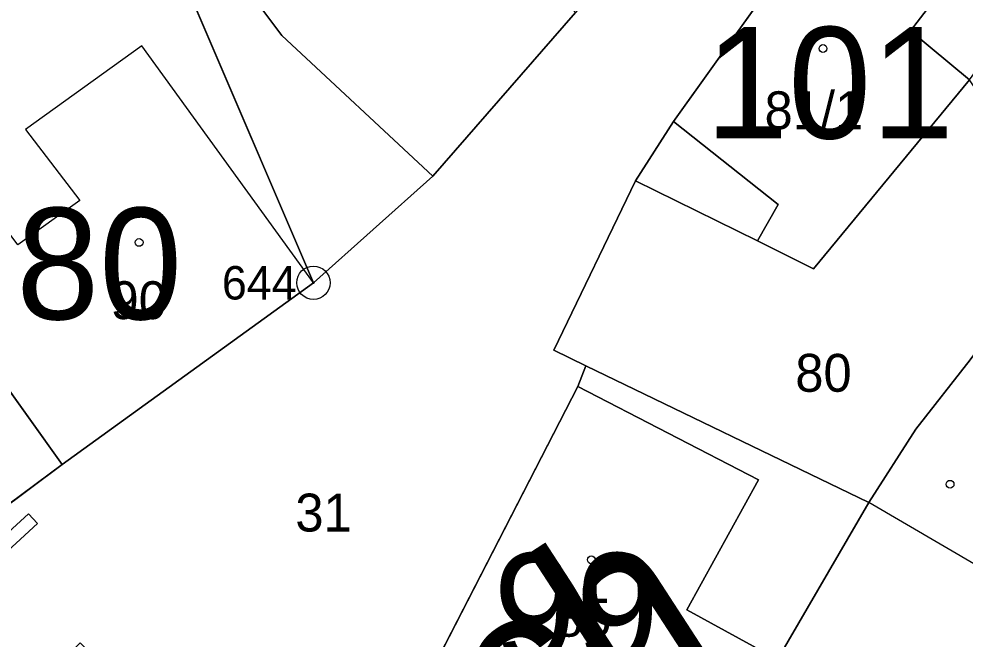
# Model space of a CAD drawing. Extents: x -689422 to -685210, y -987725 to -982160.
# Drawn here: x -687330.8 to -687288.36, y -985642.12 to -985614.29 of the extents above; entities that cross this region are included whole.
import ezdxf

# ---------------------------------------------------------------- set-up
doc = ezdxf.new("R2010")
doc.units = 0
for name, color, linetype in [('KN_Budovy', 7, 'Continuous'), ('KN_Budovy_cisla_domovni', 7, 'Continuous'), ('KN_Hranice_parcel', 7, 'Continuous'), ('KN_Hranice_parcel_vnitrni_kresba', 7, 'Continuous'), ('KN_Parcelni cisla', 7, 'Continuous'), ('KN_Polygon parcely', 7, 'Continuous'), ('KN_Popisy_pomistni nazvy nazvy ulic', 7, 'Continuous'), ('KN_POZEMKY_OSTATNI PLOCHA', 7, 'Continuous'), ('KN_POZEMKY_ZASTAVENA PLOCHA', 7, 'Continuous'), ('KN_VYUZITI_13_zastavena plocha_zboreniste', 7, 'Continuous'), ('KN_VYUZITI_17_ostatni plocha_ostatni komunikace', 7, 'Continuous'), ('KN_VYUZITI_26_ostatni plocha_jina plocha', 7, 'Continuous'), ('KN_Věcná břemena k části', 7, 'Continuous'), ('KN_Značky bodu BP', 7, 'Continuous'), ('KN_Značky budov', 7, 'Continuous')]:
    doc.layers.add(name, color=color, linetype=linetype)

msp = doc.modelspace()

# ---------------------------------------------------------------- linework, layer by layer
at = {"layer": 'KN_Budovy'}
for points in [[(-687301.44, -985618.9), (-687296.74, -985622.62), (-687297.68, -985624.25), (-687295.16, -985625.51), (-687288.16, -985617.02), (-687290.81, -985614.83), (-687288.57, -985611.89), (-687293.7, -985608.05)], [(-687337.58, -985622.1), (-687328.85, -985634.29), (-687317.59, -985626.13), (-687325.29, -985615.5), (-687330.5, -985619.25), (-687328.07, -985622.44), (-687330.84, -985624.43), (-687334.21, -985619.93)], [(-687305.73, -985630.79), (-687312.47, -985643.9), (-687300.73, -985649.98), (-687300.25, -985649.06), (-687296.77, -985643.04), (-687300.84, -985640.8), (-687297.63, -985634.97)], [(-687292.68, -985635.99), (-687296.77, -985643.04), (-687300.25, -985649.06), (-687293.27, -985653.17), (-687290.2, -985647.89), (-687288.89, -985645.64), (-687285.65, -985640.15), (-687287.79, -985638.84)]]:
    msp.add_lwpolyline(points, close=True, dxfattribs=at)
at = {"layer": 'KN_Hranice_parcel'}
for p, q in [((-687327.07, -985603.98), (-687317.59, -985626.13)), ((-687305.83, -985614), (-687312.24, -985621.35)), ((-687312.24, -985621.35), (-687317.59, -985626.13)), ((-687317.59, -985626.13), (-687328.85, -985634.29)), ((-687305.37, -985629.85), (-687292.68, -985635.99)), ((-687328.85, -985634.29), (-687337.86, -985640.97))]:
    msp.add_line(p, q, dxfattribs=at)
for points in [[(-687312.24, -985621.35), (-687319.01, -985615.04), (-687320.26, -985613.35), (-687322.21, -985608.67), (-687325.48, -985596.85), (-687324.87, -985595.65)], [(-687339.52, -985607.56), (-687334.21, -985619.93), (-687337.58, -985622.1), (-687328.85, -985634.29)], [(-687303.15, -985621.56), (-687301.44, -985618.9), (-687293.7, -985608.05), (-687292.72, -985607.34)], [(-687288.16, -985617.02), (-687295.16, -985625.51), (-687297.68, -985624.25), (-687303.15, -985621.56)], [(-687305.37, -985629.85), (-687306.81, -985629.15), (-687303.15, -985621.56)], [(-687288.14, -985629.58), (-687290.58, -985632.7), (-687292.68, -985635.99)], [(-687312.47, -985643.9), (-687305.73, -985630.79), (-687305.37, -985629.85)], [(-687292.68, -985635.99), (-687296.77, -985643.04), (-687300.25, -985649.06)]]:
    msp.add_lwpolyline(points, dxfattribs=at)
at = {"layer": 'KN_Hranice_parcel_vnitrni_kresba'}
for p, q in [((-687288.57, -985611.89), (-687290.81, -985614.83)), ((-687290.81, -985614.83), (-687288.16, -985617.02)), ((-687325.29, -985615.5), (-687330.5, -985619.25)), ((-687317.59, -985626.13), (-687325.29, -985615.5)), ((-687296.74, -985622.62), (-687301.44, -985618.9)), ((-687330.5, -985619.25), (-687328.07, -985622.44)), ((-687328.07, -985622.44), (-687330.84, -985624.43)), ((-687297.68, -985624.25), (-687296.74, -985622.62)), ((-687305.73, -985630.79), (-687297.63, -985634.97)), ((-687297.63, -985634.97), (-687300.84, -985640.8)), ((-687287.79, -985638.84), (-687292.68, -985635.99)), ((-687300.84, -985640.8), (-687296.77, -985643.04))]:
    msp.add_line(p, q, dxfattribs=at)
at = {"layer": 'KN_Polygon parcely'}
for points in [[(-687335.37, -985649.63), (-687328.05, -985642.28), (-687322.32, -985647.97), (-687329.95, -985655.56), (-687326.4, -985659.45), (-687322.89, -985656.99), (-687312.47, -985643.9), (-687305.73, -985630.79), (-687305.37, -985629.85), (-687306.81, -985629.15), (-687303.15, -985621.56), (-687301.44, -985618.9), (-687293.7, -985608.05), (-687292.72, -985607.34), (-687286.04, -985600.73), (-687281.62, -985596.59), (-687277.38, -985592.97), (-687257.36, -985575.94)], [(-687330, -985583.09), (-687329.53, -985594.93), (-687329.04, -985597.34), (-687327.07, -985603.98), (-687317.59, -985626.13), (-687312.24, -985621.35), (-687319.01, -985615.04), (-687320.26, -985613.35), (-687322.21, -985608.67), (-687325.48, -985596.85), (-687324.87, -985595.65), (-687325.61, -985593), (-687325.83, -985589.33), (-687325.79, -985586.27)], [(-687279.9, -985585.89), (-687287.93, -985593.95), (-687289.17, -985595.32), (-687293.97, -985600.68), (-687303.32, -985611), (-687305.83, -985614), (-687312.24, -985621.35), (-687317.59, -985626.13), (-687328.85, -985634.29), (-687337.86, -985640.97)]]:
    msp.add_lwpolyline(points, dxfattribs=at)
for points in [[(-687313.89, -985605.96), (-687314.1, -985605.75), (-687319.12, -985601.08), (-687320.04, -985602.04), (-687322.49, -985599.71), (-687321.59, -985598.73), (-687324.87, -985595.65), (-687325.48, -985596.85), (-687322.21, -985608.67), (-687320.26, -985613.35), (-687319.01, -985615.04), (-687312.24, -985621.35), (-687305.83, -985614)], [(-687337.86, -985640.97), (-687328.85, -985634.29), (-687337.58, -985622.1), (-687334.21, -985619.93), (-687339.52, -985607.56), (-687341.3, -985600.61), (-687343.05, -985601.04), (-687358.89, -985604.98)], [(-687334.21, -985619.93), (-687337.58, -985622.1), (-687328.85, -985634.29), (-687317.59, -985626.13), (-687327.07, -985603.98), (-687339.14, -985607.5), (-687339.52, -985607.56)], [(-687285.28, -985613.01), (-687292.72, -985607.34), (-687293.7, -985608.05), (-687301.44, -985618.9), (-687303.15, -985621.56), (-687297.68, -985624.25), (-687295.16, -985625.51), (-687288.16, -985617.02)], [(-687288.16, -985617.02), (-687295.16, -985625.51), (-687297.68, -985624.25), (-687303.15, -985621.56), (-687306.81, -985629.15), (-687305.37, -985629.85), (-687292.68, -985635.99), (-687290.58, -985632.7), (-687288.14, -985629.58), (-687287.07, -985628.16), (-687283.69, -985623.67)], [(-687289.79, -985653.61), (-687278.32, -985636.06), (-687277.65, -985635.55), (-687276.85, -985634.41), (-687277.51, -985633.95), (-687280.54, -985638.95), (-687283.69, -985637.04), (-687281.13, -985632.82), (-687287.07, -985628.16), (-687288.14, -985629.58), (-687290.58, -985632.7), (-687292.68, -985635.99), (-687296.77, -985643.04), (-687300.25, -985649.06), (-687293.27, -985653.17)], [(-687305.37, -985629.85), (-687305.73, -985630.79), (-687312.47, -985643.9), (-687300.73, -985649.98), (-687300.25, -985649.06), (-687296.77, -985643.04), (-687292.68, -985635.99)]]:
    msp.add_lwpolyline(points, close=True, dxfattribs=at)
at = {"layer": 'KN_POZEMKY_OSTATNI PLOCHA'}
for p, q in [((-687317.59, -985626.13), (-687327.07, -985603.98)), ((-687293.7, -985608.05), (-687301.44, -985618.9)), ((-687320.26, -985613.35), (-687319.01, -985615.04)), ((-687312.24, -985621.35), (-687305.83, -985614)), ((-687319.01, -985615.04), (-687312.24, -985621.35)), ((-687295.16, -985625.51), (-687288.16, -985617.02)), ((-687301.44, -985618.9), (-687303.15, -985621.56)), ((-687317.59, -985626.13), (-687312.24, -985621.35)), ((-687312.24, -985621.35), (-687317.59, -985626.13)), ((-687303.15, -985621.56), (-687306.81, -985629.15)), ((-687306.81, -985629.15), (-687303.15, -985621.56)), ((-687303.15, -985621.56), (-687297.68, -985624.25)), ((-687297.68, -985624.25), (-687295.16, -985625.51)), ((-687328.85, -985634.29), (-687317.59, -985626.13)), ((-687306.81, -985629.15), (-687305.37, -985629.85)), ((-687305.37, -985629.85), (-687306.81, -985629.15)), ((-687288.14, -985629.58), (-687290.58, -985632.7)), ((-687305.37, -985629.85), (-687305.73, -985630.79)), ((-687292.68, -985635.99), (-687305.37, -985629.85)), ((-687305.73, -985630.79), (-687312.47, -985643.9)), ((-687290.58, -985632.7), (-687292.68, -985635.99)), ((-687337.86, -985640.97), (-687328.85, -985634.29))]:
    msp.add_line(p, q, dxfattribs=at)
at = {"layer": 'KN_POZEMKY_ZASTAVENA PLOCHA'}
for p, q in [((-687327.07, -985603.98), (-687317.59, -985626.13)), ((-687301.44, -985618.9), (-687293.7, -985608.05)), ((-687319.01, -985615.04), (-687320.26, -985613.35)), ((-687305.83, -985614), (-687312.24, -985621.35)), ((-687312.24, -985621.35), (-687319.01, -985615.04)), ((-687288.16, -985617.02), (-687295.16, -985625.51)), ((-687303.15, -985621.56), (-687301.44, -985618.9)), ((-687297.68, -985624.25), (-687303.15, -985621.56)), ((-687328.85, -985634.29), (-687337.58, -985622.1)), ((-687337.58, -985622.1), (-687328.85, -985634.29)), ((-687295.16, -985625.51), (-687297.68, -985624.25)), ((-687317.59, -985626.13), (-687328.85, -985634.29)), ((-687290.58, -985632.7), (-687288.14, -985629.58)), ((-687305.73, -985630.79), (-687305.37, -985629.85)), ((-687305.37, -985629.85), (-687292.68, -985635.99)), ((-687312.47, -985643.9), (-687305.73, -985630.79)), ((-687292.68, -985635.99), (-687290.58, -985632.7)), ((-687328.85, -985634.29), (-687337.86, -985640.97)), ((-687296.77, -985643.04), (-687292.68, -985635.99)), ((-687292.68, -985635.99), (-687296.77, -985643.04))]:
    msp.add_line(p, q, dxfattribs=at)
at = {"layer": 'KN_VYUZITI_13_zastavena plocha_zboreniste'}
for p, q in [((-687319.01, -985615.04), (-687320.26, -985613.35)), ((-687305.83, -985614), (-687312.24, -985621.35)), ((-687312.24, -985621.35), (-687319.01, -985615.04)), ((-687337.58, -985622.1), (-687328.85, -985634.29)), ((-687328.85, -985634.29), (-687337.86, -985640.97))]:
    msp.add_line(p, q, dxfattribs=at)
at = {"layer": 'KN_VYUZITI_17_ostatni plocha_ostatni komunikace'}
for p, q in [((-687317.59, -985626.13), (-687327.07, -985603.98)), ((-687293.7, -985608.05), (-687301.44, -985618.9)), ((-687320.26, -985613.35), (-687319.01, -985615.04)), ((-687312.24, -985621.35), (-687305.83, -985614)), ((-687319.01, -985615.04), (-687312.24, -985621.35)), ((-687301.44, -985618.9), (-687303.15, -985621.56)), ((-687317.59, -985626.13), (-687312.24, -985621.35)), ((-687312.24, -985621.35), (-687317.59, -985626.13)), ((-687303.15, -985621.56), (-687306.81, -985629.15)), ((-687328.85, -985634.29), (-687317.59, -985626.13)), ((-687306.81, -985629.15), (-687305.37, -985629.85)), ((-687305.37, -985629.85), (-687305.73, -985630.79)), ((-687305.73, -985630.79), (-687312.47, -985643.9)), ((-687337.86, -985640.97), (-687328.85, -985634.29))]:
    msp.add_line(p, q, dxfattribs=at)
at = {"layer": 'KN_VYUZITI_26_ostatni plocha_jina plocha'}
for p, q in [((-687295.16, -985625.51), (-687288.16, -985617.02)), ((-687306.81, -985629.15), (-687303.15, -985621.56)), ((-687303.15, -985621.56), (-687297.68, -985624.25)), ((-687297.68, -985624.25), (-687295.16, -985625.51)), ((-687305.37, -985629.85), (-687306.81, -985629.15)), ((-687288.14, -985629.58), (-687290.58, -985632.7)), ((-687292.68, -985635.99), (-687305.37, -985629.85)), ((-687290.58, -985632.7), (-687292.68, -985635.99))]:
    msp.add_line(p, q, dxfattribs=at)
at = {"layer": 'KN_Věcná břemena k části'}
msp.add_lwpolyline([(-687334.21, -985638.26), (-687334.69, -985638.62), (-687333.93, -985639.69), (-687333.05, -985639.76), (-687329.96, -985636.93), (-687330.36, -985636.49), (-687333.27, -985639.14), (-687333.61, -985639.11)], close=True, dxfattribs=at)
at = {"layer": 'KN_Značky bodu BP'}
for radius in [0.75, 0.03]:
    msp.add_circle((-687317.59, -985626.13), radius, dxfattribs=at)
at = {"layer": 'KN_Značky budov'}
for centre in [(-687294.737, -985615.619), (-687325.407, -985624.319), (-687289.037, -985635.169), (-687305.127, -985638.559)]:
    msp.add_circle(centre, 0.175, dxfattribs=at)

# ---------------------------------------------------------------- texts
at = {"layer": 'KN_Budovy_cisla_domovni'}
for s, p in [('101', (-687300.014, -985619.654)), ('80', (-687330.915, -985627.769)), ('99', (-687309.521, -985643.259))]:
    msp.add_text(s, height=5, dxfattribs=at).set_placement(p)
at = {"layer": 'KN_Parcelni cisla'}
for s, p in [('81/1', (-687297.359, -985619.24)), ('90', (-687326.69, -985627.76)), ('80', (-687295.98, -985631.02)), ('31', (-687318.4, -985637.29)), ('85', (-687306.76, -985642.01))]:
    msp.add_text(s, height=1.7, dxfattribs=at).set_placement(p)
at = {"layer": 'KN_Popisy_pomistni nazvy nazvy ulic'}
msp.add_text('Kostelní vrch', height=7.5, rotation=33, dxfattribs=at).set_placement((-687348.147, -985673.802))
at = {"layer": 'KN_Značky bodu BP'}
msp.add_text('644', height=1.5, dxfattribs=at).set_placement((-687321.693, -985626.88))

doc.saveas('drawing.dxf')
